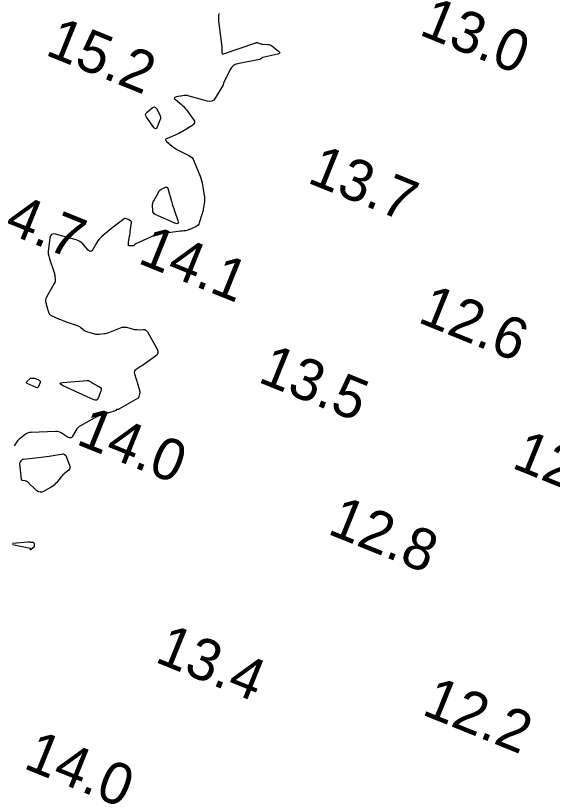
# Model space of a CAD drawing. Extents: x 3040093 to 3056816, y 408076 to 509144.
# Drawn here: x 3043883.6 to 3043948.2, y 438763.2 to 438856.9 of the extents above; entities that cross this region are included whole.
import ezdxf

# ---------------------------------------------------------------- set-up
doc = ezdxf.new("R2010")
doc.units = 0
doc.layers.add('V-CHAN-CONT-EL15', color=7, linetype='Continuous')
doc.layers.add('V-TOPO-SOUN-0810', color=7, linetype='Continuous')

msp = doc.modelspace()

# ---------------------------------------------------------------- linework, layer by layer
at = {"layer": 'V-CHAN-CONT-EL15'}
for points in [[(3043908.071, 438857.102), (3043908.056, 438856.804), (3043908.055, 438856.506), (3043908.068, 438856.208), (3043908.096, 438855.911), (3043908.432, 438853.088), (3043908.441, 438852.997), (3043908.449, 438852.906), (3043908.454, 438852.815), (3043908.457, 438852.724), (3043908.465, 438852.359), (3043908.477, 438852.283), (3043908.511, 438852.237), (3043908.565, 438852.222), (3043908.641, 438852.237), (3043912.535, 438853.597), (3043912.599, 438853.613), (3043912.662, 438853.618), (3043912.726, 438853.611), (3043912.789, 438853.592), (3043913.041, 438853.492), (3043913.105, 438853.47), (3043913.17, 438853.453), (3043913.236, 438853.441), (3043913.303, 438853.435), (3043913.977, 438853.398), (3043914.109, 438853.381), (3043914.233, 438853.345), (3043914.351, 438853.291), (3043914.461, 438853.217), (3043915.266, 438852.592), (3043915.388, 438852.47), (3043915.415, 438852.369), (3043915.348, 438852.289), (3043915.186, 438852.23), (3043913.396, 438851.812), (3043913.358, 438851.801), (3043913.323, 438851.786), (3043913.29, 438851.767), (3043913.258, 438851.745), (3043913.135, 438851.646), (3043913.104, 438851.624), (3043913.07, 438851.605), (3043913.035, 438851.591), (3043912.997, 438851.582), (3043910.338, 438851.054), (3043910.055, 438850.966), (3043909.813, 438850.823), (3043909.614, 438850.626), (3043909.457, 438850.374), (3043908.663, 438848.742), (3043908.653, 438848.719), (3043908.645, 438848.696), (3043908.639, 438848.672), (3043908.634, 438848.647), (3043908.62, 438848.548), (3043908.615, 438848.524), (3043908.608, 438848.5), (3043908.599, 438848.478), (3043908.587, 438848.456), (3043907.653, 438846.904), (3043907.476, 438846.683), (3043907.264, 438846.548), (3043907.018, 438846.502), (3043906.737, 438846.543), (3043904.504, 438847.179), (3043904.311, 438847.222), (3043904.118, 438847.242), (3043903.924, 438847.24), (3043903.728, 438847.214), (3043902.944, 438847.067), (3043902.792, 438847.019), (3043902.728, 438846.949), (3043902.751, 438846.857), (3043902.862, 438846.742), (3043903.586, 438846.156), (3043903.753, 438846.011), (3043903.909, 438845.857), (3043904.055, 438845.693), (3043904.191, 438845.518), (3043905.021, 438844.38), (3043905.144, 438844.146), (3043905.158, 438843.936), (3043905.061, 438843.749), (3043904.855, 438843.584), (3043903.699, 438842.905), (3043903.493, 438842.789), (3043903.282, 438842.68), (3043903.068, 438842.58), (3043902.851, 438842.486), (3043901.863, 438842.085), (3043901.735, 438842.012), (3043901.683, 438841.926), (3043901.705, 438841.828), (3043901.802, 438841.718), (3043902.477, 438841.13), (3043902.543, 438841.075), (3043902.611, 438841.022), (3043902.681, 438840.973), (3043902.753, 438840.925), (3043903.043, 438840.742), (3043903.117, 438840.697), (3043903.191, 438840.655), (3043903.267, 438840.614), (3043903.344, 438840.576), (3043904.48, 438840.029), (3043904.679, 438839.911), (3043904.847, 438839.763), (3043904.983, 438839.586), (3043905.088, 438839.379), (3043905.831, 438837.532), (3043905.927, 438837.274), (3043906.008, 438837.013), (3043906.075, 438836.747), (3043906.128, 438836.477), (3043906.34, 438835.212), (3043906.364, 438835.029), (3043906.374, 438834.846), (3043906.369, 438834.663), (3043906.351, 438834.479), (3043906.25, 438833.745), (3043906.221, 438833.562), (3043906.185, 438833.381), (3043906.14, 438833.201), (3043906.089, 438833.024), (3043905.733, 438831.897), (3043905.673, 438831.756), (3043905.588, 438831.636), (3043905.479, 438831.538), (3043905.346, 438831.462), (3043904.585, 438831.121), (3043904.528, 438831.097), (3043904.469, 438831.075), (3043904.41, 438831.056), (3043904.35, 438831.039), (3043904.085, 438830.971), (3043904.035, 438830.959), (3043903.985, 438830.95), (3043903.934, 438830.942), (3043903.883, 438830.936), (3043903.679, 438830.917), (3043903.628, 438830.912), (3043903.577, 438830.907), (3043903.526, 438830.901), (3043903.475, 438830.894), (3043901.139, 438830.577), (3043900.81, 438830.519), (3043900.489, 438830.439), (3043900.174, 438830.334), (3043899.866, 438830.205), (3043898.113, 438829.395), (3043898.077, 438829.377), (3043898.043, 438829.355), (3043898.01, 438829.331), (3043897.98, 438829.304), (3043897.862, 438829.191), (3043897.831, 438829.166), (3043897.797, 438829.148), (3043897.761, 438829.137), (3043897.721, 438829.134), (3043897.293, 438829.133), (3043897.257, 438829.138), (3043897.231, 438829.154), (3043897.216, 438829.18), (3043897.212, 438829.217), (3043897.217, 438829.385), (3043897.219, 438829.427), (3043897.222, 438829.469), (3043897.227, 438829.511), (3043897.233, 438829.552), (3043897.359, 438830.297), (3043897.382, 438830.435), (3043897.402, 438830.573), (3043897.421, 438830.712), (3043897.438, 438830.851), (3043897.566, 438831.948), (3043897.566, 438831.995), (3043897.555, 438832.038), (3043897.532, 438832.075), (3043897.498, 438832.108), (3043897.338, 438832.228), (3043897.298, 438832.257), (3043897.256, 438832.283), (3043897.212, 438832.306), (3043897.167, 438832.326), (3043896.917, 438832.429), (3043896.86, 438832.445), (3043896.806, 438832.446), (3043896.754, 438832.432), (3043896.703, 438832.403), (3043895.838, 438831.77), (3043895.679, 438831.651), (3043895.521, 438831.53), (3043895.365, 438831.406), (3043895.21, 438831.28), (3043894.009, 438830.282), (3043893.832, 438830.121), (3043893.672, 438829.946), (3043893.53, 438829.757), (3043893.405, 438829.553), (3043892.939, 438828.709), (3043892.817, 438828.547), (3043892.683, 438828.482), (3043892.538, 438828.514), (3043892.382, 438828.644), (3043891.714, 438829.377), (3043891.539, 438829.545), (3043891.347, 438829.683), (3043891.137, 438829.792), (3043890.91, 438829.873), (3043888.448, 438830.56), (3043888.172, 438830.596), (3043887.962, 438830.53), (3043887.82, 438830.363), (3043887.745, 438830.094), (3043887.578, 438828.796), (3043887.555, 438828.488), (3043887.569, 438828.183), (3043887.619, 438827.883), (3043887.704, 438827.586), (3043888.243, 438826.048), (3043888.28, 438825.931), (3043888.31, 438825.812), (3043888.333, 438825.691), (3043888.348, 438825.569), (3043888.394, 438825.076), (3043888.396, 438824.955), (3043888.381, 438824.838), (3043888.347, 438824.724), (3043888.295, 438824.615), (3043887.35, 438822.949), (3043887.279, 438822.794), (3043887.242, 438822.634), (3043887.239, 438822.469), (3043887.27, 438822.301), (3043887.519, 438821.407), (3043887.538, 438821.343), (3043887.56, 438821.281), (3043887.585, 438821.221), (3043887.613, 438821.161), (3043887.731, 438820.924), (3043887.764, 438820.869), (3043887.806, 438820.822), (3043887.855, 438820.784), (3043887.911, 438820.753), (3043888.873, 438820.34), (3043889.055, 438820.264), (3043889.237, 438820.191), (3043889.42, 438820.121), (3043889.605, 438820.053), (3043891.145, 438819.504), (3043891.239, 438819.466), (3043891.329, 438819.42), (3043891.415, 438819.367), (3043891.497, 438819.305), (3043891.814, 438819.046), (3043891.896, 438818.985), (3043891.982, 438818.933), (3043892.073, 438818.89), (3043892.169, 438818.855), (3043893.12, 438818.558), (3043893.262, 438818.522), (3043893.406, 438818.502), (3043893.551, 438818.497), (3043893.697, 438818.508), (3043894.286, 438818.586), (3043894.432, 438818.61), (3043894.575, 438818.643), (3043894.717, 438818.684), (3043894.856, 438818.735), (3043896.261, 438819.296), (3043896.438, 438819.351), (3043896.617, 438819.377), (3043896.797, 438819.373), (3043896.979, 438819.339), (3043897.773, 438819.127), (3043897.927, 438819.092), (3043898.081, 438819.069), (3043898.237, 438819.057), (3043898.394, 438819.056), (3043899.024, 438819.077), (3043899.172, 438819.064), (3043899.299, 438819.016), (3043899.406, 438818.931), (3043899.493, 438818.812), (3043900.666, 438816.71), (3043900.76, 438816.467), (3043900.76, 438816.245), (3043900.664, 438816.045), (3043900.474, 438815.866), (3043899.348, 438815.068), (3043899.198, 438814.964), (3043899.048, 438814.861), (3043898.896, 438814.76), (3043898.743, 438814.661), (3043898.13, 438814.267), (3043898.002, 438814.159), (3043897.927, 438814.032), (3043897.905, 438813.887), (3043897.934, 438813.723), (3043898.344, 438812.45), (3043898.374, 438812.353), (3043898.403, 438812.255), (3043898.43, 438812.157), (3043898.455, 438812.059), (3043898.565, 438811.618), (3043898.579, 438811.542), (3043898.583, 438811.466), (3043898.578, 438811.391), (3043898.563, 438811.315), (3043898.483, 438811.013), (3043898.457, 438810.942), (3043898.419, 438810.88), (3043898.369, 438810.828), (3043898.307, 438810.784), (3043896.037, 438809.472), (3043896.015, 438809.461), (3043895.992, 438809.455), (3043895.969, 438809.452), (3043895.945, 438809.453), (3043895.846, 438809.464), (3043895.823, 438809.464), (3043895.802, 438809.459), (3043895.783, 438809.448), (3043895.766, 438809.431), (3043895.693, 438809.337), (3043895.675, 438809.317), (3043895.654, 438809.3), (3043895.631, 438809.287), (3043895.605, 438809.277), (3043894.089, 438808.82), (3043893.831, 438808.735), (3043893.577, 438808.636), (3043893.33, 438808.524), (3043893.088, 438808.398), (3043891.441, 438807.49), (3043891.273, 438807.382), (3043891.126, 438807.255), (3043890.998, 438807.107), (3043890.891, 438806.94), (3043890.5, 438806.231), (3043890.393, 438806.089), (3043890.268, 438806.02), (3043890.125, 438806.022), (3043889.964, 438806.097), (3043889.226, 438806.576), (3043889.042, 438806.677), (3043888.85, 438806.747), (3043888.649, 438806.786), (3043888.439, 438806.794), (3043885.505, 438806.693), (3043885.325, 438806.674), (3043885.154, 438806.629), (3043884.992, 438806.557), (3043884.84, 438806.46), (3043884.184, 438805.972), (3043884.072, 438805.881), (3043883.967, 438805.782), (3043883.871, 438805.675), (3043883.784, 438805.561), (3043883.449, 438805.085)], [(3043883.259, 438793.36), (3043885.147, 438793.506), (3043885.217, 438793.509), (3043885.288, 438793.509), (3043885.358, 438793.506), (3043885.428, 438793.499), (3043885.718, 438793.462), (3043885.776, 438793.447), (3043885.818, 438793.417), (3043885.846, 438793.372), (3043885.858, 438793.313), (3043885.874, 438793.048), (3043885.872, 438792.985), (3043885.856, 438792.927), (3043885.826, 438792.875), (3043885.783, 438792.829), (3043885.474, 438792.56), (3043885.458, 438792.549), (3043885.447, 438792.549), (3043885.44, 438792.558), (3043885.437, 438792.577), (3043885.435, 438792.672), (3043885.432, 438792.694), (3043885.423, 438792.71), (3043885.408, 438792.722), (3043885.387, 438792.73), (3043883.247, 438793.171)]]:
    msp.add_lwpolyline(points, dxfattribs=at)
for points in [[(3043901.032, 438844.802), (3043901.066, 438844.624), (3043901.057, 438844.443), (3043901.006, 438844.26), (3043900.687, 438843.441), (3043900.604, 438843.29), (3043900.509, 438843.231), (3043900.403, 438843.264), (3043900.284, 438843.39), (3043899.374, 438844.652), (3043899.29, 438844.812), (3043899.274, 438844.963), (3043899.327, 438845.105), (3043899.448, 438845.239), (3043900.072, 438845.763), (3043900.217, 438845.853), (3043900.349, 438845.867), (3043900.466, 438845.807), (3043900.57, 438845.671), (3043900.957, 438844.977)], [(3043901.766, 438836.227), (3043901.85, 438836.215), (3043901.915, 438836.159), (3043901.959, 438836.059), (3043902.397, 438834.514), (3043902.482, 438834.222), (3043902.571, 438833.931), (3043902.663, 438833.641), (3043902.76, 438833.352), (3043903.152, 438832.199), (3043903.203, 438831.962), (3043903.16, 438831.829), (3043903.023, 438831.799), (3043902.792, 438831.872), (3043900.428, 438832.937), (3043900.304, 438833.012), (3043900.214, 438833.11), (3043900.157, 438833.23), (3043900.135, 438833.373), (3043900.114, 438833.99), (3043900.119, 438834.142), (3043900.143, 438834.29), (3043900.188, 438834.432), (3043900.252, 438834.57), (3043900.852, 438835.66), (3043900.92, 438835.763), (3043901.001, 438835.852), (3043901.095, 438835.927), (3043901.203, 438835.986), (3043901.661, 438836.197)], [(3043884.971, 438812.641), (3043884.941, 438812.693), (3043884.951, 438812.753), (3043885.001, 438812.819), (3043885.332, 438813.154), (3043885.377, 438813.191), (3043885.426, 438813.218), (3043885.48, 438813.233), (3043885.539, 438813.238), (3043885.782, 438813.234), (3043885.842, 438813.23), (3043885.9, 438813.22), (3043885.958, 438813.203), (3043886.013, 438813.181), (3043886.47, 438812.968), (3043886.548, 438812.917), (3043886.593, 438812.854), (3043886.604, 438812.776), (3043886.582, 438812.686), (3043886.397, 438812.217), (3043886.345, 438812.126), (3043886.277, 438812.076), (3043886.193, 438812.067), (3043886.094, 438812.097), (3043885.041, 438812.595)], [(3043892.73, 438812.726), (3043892.784, 438812.693), (3043892.838, 438812.661), (3043892.893, 438812.63), (3043893.718, 438812.175), (3043893.847, 438812.079), (3043893.92, 438811.963), (3043893.938, 438811.826), (3043893.901, 438811.671), (3043893.571, 438810.824), (3043893.48, 438810.663), (3043893.36, 438810.573), (3043893.211, 438810.554), (3043893.033, 438810.606), (3043891.815, 438811.16), (3043891.548, 438811.282), (3043891.281, 438811.404), (3043891.015, 438811.527), (3043890.749, 438811.651), (3043889.271, 438812.342), (3043889.024, 438812.483), (3043888.953, 438812.593), (3043889.058, 438812.67), (3043889.338, 438812.717), (3043892.234, 438812.957), (3043892.296, 438812.957), (3043892.355, 438812.947), (3043892.412, 438812.928), (3043892.466, 438812.898), (3043892.677, 438812.76)], [(3043888.408, 438800.485), (3043888.26, 438800.349), (3043888.101, 438800.226), (3043887.929, 438800.117), (3043886.996, 438799.58), (3043886.786, 438799.493), (3043886.583, 438799.479), (3043886.389, 438799.538), (3043886.204, 438799.669), (3043885.056, 438800.732), (3043884.999, 438800.777), (3043884.937, 438800.812), (3043884.871, 438800.836), (3043884.799, 438800.85), (3043884.504, 438800.884), (3043884.438, 438800.901), (3043884.389, 438800.934), (3043884.357, 438800.984), (3043884.341, 438801.05), (3043884.161, 438802.915), (3043884.16, 438802.979), (3043884.17, 438803.039), (3043884.191, 438803.097), (3043884.224, 438803.153), (3043884.375, 438803.367), (3043884.416, 438803.415), (3043884.464, 438803.45), (3043884.519, 438803.474), (3043884.58, 438803.487), (3043886.403, 438803.661), (3043886.726, 438803.695), (3043887.047, 438803.735), (3043887.368, 438803.782), (3043887.688, 438803.835), (3043889.132, 438804.089), (3043889.35, 438804.097), (3043889.529, 438804.038), (3043889.669, 438803.912), (3043889.77, 438803.719), (3043890.158, 438802.647), (3043890.188, 438802.51), (3043890.177, 438802.383), (3043890.123, 438802.269), (3043890.027, 438802.165), (3043889.56, 438801.775), (3043889.445, 438801.675), (3043889.336, 438801.57), (3043889.231, 438801.46), (3043889.131, 438801.345), (3043888.544, 438800.636)]]:
    msp.add_lwpolyline(points, close=True, dxfattribs=at)

# ---------------------------------------------------------------- texts
at = {"layer": 'V-TOPO-SOUN-0810'}
for s, p in [('13.0 ', (3043932.043, 438854.62)), ('15.2 ', (3043887.063, 438852.19)), ('13.7 ', (3043918.593, 438836.81)), ('14.7 ', (3043878.633, 438832.28)), ('14.1 ', (3043898.183, 438827.13)), ('12.6 ', (3043931.883, 438820.01)), ('13.5 ', (3043912.653, 438812.82)), ('14.0 ', (3043890.773, 438805.34)), ('12.2 ', (3043943.193, 438802.49)), ('12.8 ', (3043921.023, 438794.55)), ('13.4 ', (3043900.253, 438779.13)), ('12.2 ', (3043932.373, 438772.8)), ('14.0 ', (3043884.433, 438766.33))]:
    msp.add_text(s, height=5, rotation=338, dxfattribs=at).set_placement(p)

doc.saveas('drawing.dxf')
